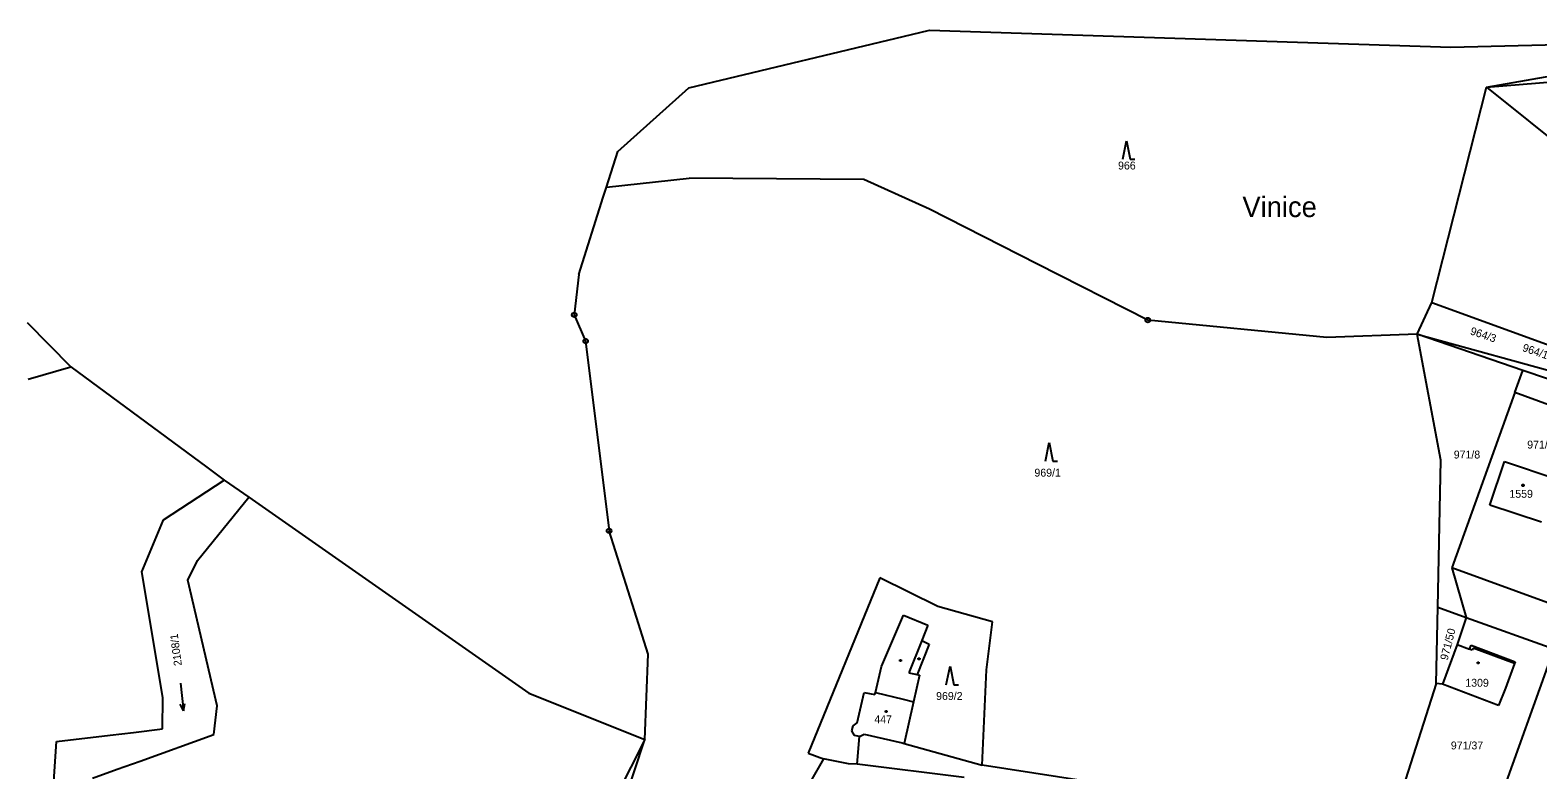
# Model space of a CAD drawing. Extents: x -795483 to -789093, y -1112258 to -1108741.
# Drawn here: x -791772.5 to -791447.9, y -1109273.7 to -1109114.6 of the extents above; entities that cross this region are included whole.
import ezdxf

# ---------------------------------------------------------------- set-up
doc = ezdxf.new("R2010")
doc.units = 0
for name, color, linetype in [('Vrstva 1', 7, 'Continuous'), ('Vrstva 14', 7, 'Continuous'), ('Vrstva 15', 7, 'Continuous'), ('Vrstva 16', 7, 'Continuous'), ('Vrstva 2', 7, 'Continuous'), ('Vrstva 23', 7, 'Continuous'), ('Vrstva 25', 7, 'Continuous'), ('Vrstva 28', 7, 'Continuous'), ('Vrstva 39', 7, 'Continuous'), ('Vrstva 4', 7, 'Continuous')]:
    doc.layers.add(name, color=color, linetype=linetype)

msp = doc.modelspace()

# ---------------------------------------------------------------- linework, layer by layer
at = {"layer": 'Vrstva 1'}
for p, q in [((-791458.97, -1109126.8), (-791420.08, -1109120.01)), ((-791458.97, -1109126.8), (-791426.81, -1109124.21)), ((-791470.73, -1109173.15), (-791458.97, -1109126.8)), ((-791458.97, -1109126.8), (-791421.72, -1109156.74)), ((-791648.41, -1109148.32), (-791630.61, -1109146.38)), ((-791593.02, -1109146.69), (-791630.61, -1109146.38)), ((-791578.91, -1109153.1), (-791593.02, -1109146.69)), ((-791555.63, -1109164.91), (-791578.91, -1109153.1)), ((-791531.9, -1109176.95), (-791555.63, -1109164.91)), ((-791473.91, -1109180), (-791470.73, -1109173.15)), ((-791470.73, -1109173.15), (-791427.61, -1109188.84)), ((-791493.36, -1109180.69), (-791531.9, -1109176.95)), ((-791473.91, -1109180), (-791493.36, -1109180.69)), ((-791468.81, -1109207.07), (-791473.91, -1109180)), ((-791451.17, -1109187.78), (-791473.91, -1109180)), ((-791473.91, -1109180), (-791434.03, -1109191)), ((-791452.89, -1109192.56), (-791451.17, -1109187.78)), ((-791430.65, -1109194.8), (-791451.17, -1109187.78)), ((-791452.89, -1109192.56), (-791466.47, -1109230.29)), ((-791432.2, -1109200.16), (-791452.89, -1109192.56)), ((-791469.47, -1109238.71), (-791468.81, -1109207.07)), ((-791458.27, -1109216.76), (-791455.14, -1109207.38)), ((-791455.14, -1109207.38), (-791444.01, -1109211.13)), ((-791743.77, -1109219.96), (-791730.72, -1109211.36)), ((-791736.44, -1109228.65), (-791725.4, -1109215.08)), ((-791447.16, -1109220.42), (-791458.27, -1109216.76)), ((-791748.45, -1109231.14), (-791743.77, -1109219.96)), ((-791738.5, -1109232.93), (-791736.44, -1109228.65)), ((-791743.95, -1109258.15), (-791748.45, -1109231.14)), ((-791589.58, -1109232.43), (-791604.99, -1109270.16)), ((-791577.08, -1109238.6), (-791589.58, -1109232.43)), ((-791466.47, -1109230.29), (-791463.37, -1109240.91)), ((-791445.77, -1109237.76), (-791466.47, -1109230.29)), ((-791732.24, -1109259.94), (-791738.5, -1109232.93)), ((-791565.35, -1109241.88), (-791577.08, -1109238.6)), ((-791469.82, -1109255.16), (-791469.47, -1109238.71)), ((-791469.47, -1109238.71), (-791463.37, -1109240.91)), ((-791589.25, -1109251.48), (-791584.48, -1109240.44)), ((-791584.48, -1109240.44), (-791579.25, -1109242.62)), ((-791566.64, -1109252.22), (-791565.35, -1109241.88)), ((-791463.37, -1109240.91), (-791465.27, -1109246.79)), ((-791463.37, -1109240.91), (-791444.48, -1109247.71)), ((-791579.25, -1109242.62), (-791580.55, -1109245.89)), ((-791578.96, -1109246.65), (-791581.52, -1109253.23)), ((-791580.55, -1109245.89), (-791578.96, -1109246.65)), ((-791465.27, -1109246.79), (-791468.49, -1109255.31)), ((-791465.27, -1109246.79), (-791462.63, -1109247.79)), ((-791462.63, -1109247.79), (-791462.3, -1109246.89)), ((-791462.3, -1109246.89), (-791452.79, -1109250.45)), ((-791444.48, -1109247.71), (-791457.8, -1109284.67)), ((-791590.54, -1109257.06), (-791589.25, -1109251.48)), ((-791452.94, -1109250.85), (-791454.91, -1109256.13)), ((-791452.79, -1109250.45), (-791452.94, -1109250.85)), ((-791581.07, -1109253.33), (-791582.33, -1109259.07)), ((-791581.52, -1109253.23), (-791581.07, -1109253.33)), ((-791567.56, -1109272.7), (-791566.64, -1109252.22)), ((-791469.82, -1109255.16), (-791477.47, -1109279.18)), ((-791468.49, -1109255.31), (-791469.82, -1109255.16)), ((-791743.96, -1109264.91), (-791743.95, -1109258.15)), ((-791594.48, -1109263.61), (-791592.95, -1109257.07)), ((-791592.95, -1109257.07), (-791590.64, -1109257.5)), ((-791590.64, -1109257.5), (-791590.54, -1109257.06)), ((-791456.4, -1109259.91), (-791468.49, -1109255.31)), ((-791454.91, -1109256.13), (-791456.4, -1109259.91)), ((-791732.95, -1109266.15), (-791732.24, -1109259.94)), ((-791582.33, -1109259.07), (-791584.32, -1109268.03)), ((-791750.26, -1109265.67), (-791743.96, -1109264.91)), ((-791595.57, -1109265.35), (-791595.32, -1109264.27)), ((-791595.32, -1109264.27), (-791594.48, -1109263.61)), ((-791767.66, -1109280.53), (-791766.78, -1109267.66)), ((-791766.78, -1109267.66), (-791755.25, -1109266.27)), ((-791755.25, -1109266.27), (-791750.26, -1109265.67)), ((-791748.82, -1109271.83), (-791732.95, -1109266.15)), ((-791640.19, -1109267.19), (-791646.17, -1109279.12)), ((-791646.05, -1109285.11), (-791640.19, -1109267.19)), ((-791595.04, -1109266.32), (-791595.57, -1109265.35)), ((-791593.92, -1109266.55), (-791595.04, -1109266.32)), ((-791594.48, -1109272.5), (-791593.92, -1109266.55)), ((-791593.92, -1109266.55), (-791592.97, -1109266.02)), ((-791592.97, -1109266.02), (-791584.75, -1109267.93)), ((-791584.75, -1109267.93), (-791584.32, -1109268.03)), ((-791584.32, -1109268.03), (-791567.56, -1109272.7)), ((-791601.72, -1109271.33), (-791610.98, -1109287.51)), ((-791604.99, -1109270.16), (-791601.72, -1109271.33)), ((-791596.34, -1109272.46), (-791601.72, -1109271.33)), ((-791759.06, -1109275.49), (-791753.75, -1109273.59)), ((-791753.75, -1109273.59), (-791748.82, -1109271.83)), ((-791594.48, -1109272.5), (-791596.34, -1109272.46)), ((-791571.44, -1109275.36), (-791594.48, -1109272.5)), ((-791529.06, -1109278.65), (-791567.56, -1109272.7))]:
    msp.add_line(p, q, dxfattribs=at)
at = {"layer": 'Vrstva 2'}
for p, q in [((-791772.92, -1109189.67), (-791763.7, -1109186.97)), ((-791580.55, -1109245.89), (-791583.32, -1109252.83)), ((-791462.04, -1109248.01), (-791462.63, -1109247.79)), ((-791461.84, -1109247.52), (-791462.04, -1109248.01)), ((-791452.94, -1109250.85), (-791461.84, -1109247.52)), ((-791583.32, -1109252.83), (-791581.52, -1109253.23)), ((-791590.54, -1109257.06), (-791584.59, -1109258.54)), ((-791584.59, -1109258.54), (-791582.33, -1109259.07))]:
    msp.add_line(p, q, dxfattribs=at)
at = {"layer": 'Vrstva 23'}
for p, q in [((-791537.28, -1109142.34), (-791536.48, -1109138.34)), ((-791536.48, -1109138.34), (-791535.68, -1109142.34)), ((-791535.68, -1109142.34), (-791534.68, -1109142.34)), ((-791553.91, -1109207.29), (-791553.11, -1109203.29)), ((-791553.11, -1109203.29), (-791552.31, -1109207.29)), ((-791552.31, -1109207.29), (-791551.31, -1109207.29)), ((-791575.27, -1109255.43), (-791574.47, -1109251.43)), ((-791574.47, -1109251.43), (-791573.67, -1109255.43)), ((-791740.13, -1109255.05), (-791739.49, -1109261.01)), ((-791573.67, -1109255.43), (-791572.67, -1109255.43)), ((-791739.49, -1109261.01), (-791740.15, -1109259.57)), ((-791739.49, -1109261.01), (-791739.15, -1109259.47))]:
    msp.add_line(p, q, dxfattribs=at)
at = {"layer": 'Vrstva 25'}
for p, q in [((-791451.28, -1109212.35), (-791450.98, -1109212.35)), ((-791451.28, -1109212.65), (-791451.28, -1109212.35)), ((-791450.98, -1109212.65), (-791451.28, -1109212.65)), ((-791450.98, -1109212.35), (-791450.98, -1109212.65)), ((-791585.26, -1109250.04), (-791584.96, -1109250.04)), ((-791585.26, -1109250.34), (-791585.26, -1109250.04)), ((-791584.96, -1109250.34), (-791585.26, -1109250.34)), ((-791584.96, -1109250.04), (-791584.96, -1109250.34)), ((-791581.3, -1109249.69), (-791581, -1109249.69)), ((-791581.3, -1109249.99), (-791581.3, -1109249.69)), ((-791581, -1109249.99), (-791581.3, -1109249.99)), ((-791581, -1109249.69), (-791581, -1109249.99)), ((-791460.91, -1109250.54), (-791460.61, -1109250.54)), ((-791460.91, -1109250.84), (-791460.91, -1109250.54)), ((-791460.61, -1109250.84), (-791460.91, -1109250.84)), ((-791460.61, -1109250.54), (-791460.61, -1109250.84)), ((-791588.35, -1109261.02), (-791588.05, -1109261.02)), ((-791588.35, -1109261.32), (-791588.35, -1109261.02)), ((-791588.05, -1109261.32), (-791588.35, -1109261.32)), ((-791588.05, -1109261.02), (-791588.05, -1109261.32))]:
    msp.add_line(p, q, dxfattribs=at)
at = {"layer": 'Vrstva 28'}
for centre, radius in [((-791655.35, -1109175.82), 0.5), ((-791655.35, -1109175.82), 0.01), ((-791531.9, -1109176.95), 0.5), ((-791531.9, -1109176.95), 0.01), ((-791652.9, -1109181.47), 0.5), ((-791652.9, -1109181.47), 0.01), ((-791647.85, -1109222.3), 0.5), ((-791647.85, -1109222.3), 0.01)]:
    msp.add_circle(centre, radius, dxfattribs=at)
at = {"layer": 'Vrstva 4'}
for p, q in [((-791630.72, -1109126.97), (-791580.99, -1109115.06)), ((-791580.99, -1109115.06), (-791578.9, -1109114.56)), ((-791578.9, -1109114.56), (-791466.68, -1109118.19)), ((-791466.68, -1109118.19), (-791424.57, -1109117.2)), ((-791645.96, -1109140.68), (-791630.72, -1109126.97)), ((-791648.41, -1109148.32), (-791645.96, -1109140.68)), ((-791654.4, -1109167.16), (-791649.11, -1109150.49)), ((-791649.11, -1109150.49), (-791648.41, -1109148.32)), ((-791773.09, -1109177.5), (-791763.7, -1109186.97)), ((-791763.7, -1109186.97), (-791734.46, -1109208.6)), ((-791734.46, -1109208.6), (-791730.72, -1109211.36)), ((-791730.72, -1109211.36), (-791725.4, -1109215.08)), ((-791725.4, -1109215.08), (-791665.1, -1109257.24)), ((-791642.41, -1109239.49), (-791647.85, -1109222.3)), ((-791639.45, -1109248.85), (-791642.41, -1109239.49)), ((-791640.19, -1109267.19), (-791639.45, -1109248.85)), ((-791665.1, -1109257.24), (-791640.19, -1109267.19))]:
    msp.add_line(p, q, dxfattribs=at)
msp.add_lwpolyline([(-791654.4, -1109167.16), (-791655.35, -1109175.82), (-791652.9, -1109181.47), (-791647.85, -1109222.3)], dxfattribs=at)

# ---------------------------------------------------------------- texts
at = {"layer": 'Vrstva 14'}
for s, p in [('966', (-791538.3, -1109144.54)), ('971/30', (-791450.23, -1109204.59)), ('971/8', (-791466.04, -1109206.73)), ('969/1', (-791556.3, -1109210.63)), ('969/2', (-791577.46, -1109258.69)), ('971/37', (-791466.66, -1109269.33))]:
    msp.add_text(s, height=1.7, dxfattribs=at).set_placement(p)
for s, rotation, p in [('964/3', 341.474, (-791462.64, -1109179.99)), ('2108/1', 97.4138, (-791739.81, -1109251.24)), ('971/50', 75.4375, (-791467.37, -1109250.27))]:
    msp.add_text(s, height=1.7, rotation=rotation, dxfattribs=at).set_placement(p)
at = {"layer": 'Vrstva 15'}
for s, p in [('1559', (-791454.06, -1109215.18)), ('1309', (-791463.55, -1109255.84)), ('447', (-791590.77, -1109263.7))]:
    msp.add_text(s, height=1.7, dxfattribs=at).set_placement(p)
at = {"layer": 'Vrstva 16'}
msp.add_text('964/18', height=1.7, rotation=341.3568, dxfattribs=at).set_placement((-791451.41, -1109183.57))
at = {"layer": 'Vrstva 39'}
msp.add_text('Vinice', height=4.4, dxfattribs=at).set_placement((-791511.53, -1109154.78))

doc.saveas('drawing.dxf')
